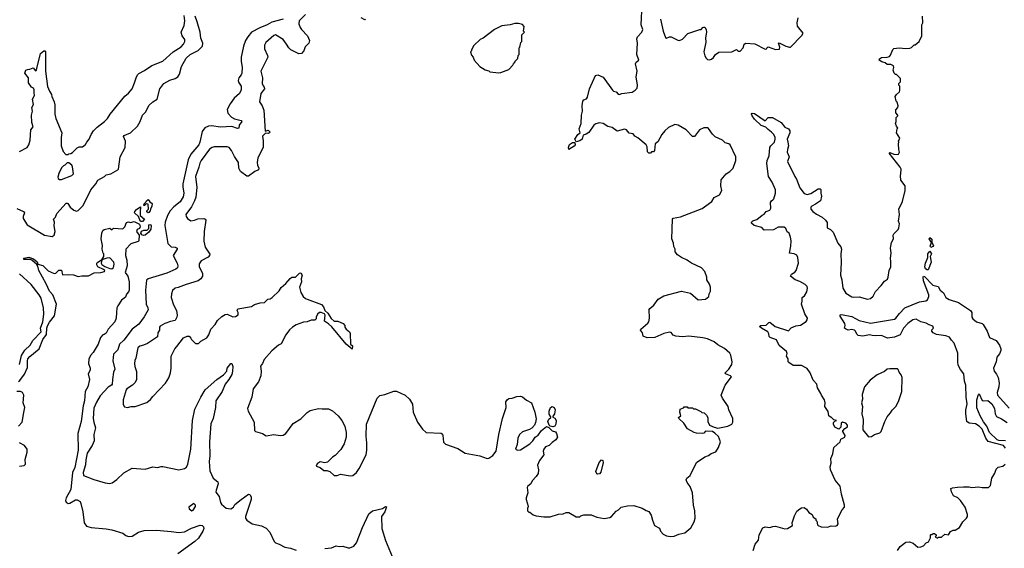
# Model space of a CAD drawing. Extents: x 2086813 to 2278017, y 548126 to 753336.
# Tile 275 of 461: x 2188166 to 2198743, y 656652 to 662329. Entities that reach past the tile are written whole.
import ezdxf

# ---------------------------------------------------------------- set-up
doc = ezdxf.new("R2010")
doc.units = 0

msp = doc.modelspace()

# ---------------------------------------------------------------- linework, layer by layer
at = {"layer": '0CON10XD'}
for points in [[(2193795, 657718), (2193788, 657695), (2193798, 657655), (2193749, 657595), (2193729, 657545), (2193741, 657495), (2193734, 657455), (2193716, 657424), (2193673, 657377), (2193656, 657344), (2193625, 657318), (2193619, 657305), (2193626, 657246), (2193607, 657195), (2193607, 657177), (2193630, 657105), (2193630, 657095), (2193620, 657085), (2193620, 657055), (2193635, 657040), (2193645, 657040), (2193683, 657013), (2193715, 657002), (2193795, 656990), (2193865, 656990), (2193955, 657020), (2194005, 657022), (2194035, 657038), (2194065, 657038), (2194145, 656990), (2194185, 656990), (2194195, 657000), (2194225, 657010), (2194305, 657012), (2194365, 656988), (2194445, 656972), (2194506, 656984), (2194525, 656992), (2194575, 657052), (2194600, 657065), (2194628, 657092), (2194695, 657107), (2194765, 657110), (2194854, 657084), (2194895, 657058), (2194925, 657047), (2194948, 657008), (2194964, 656955), (2194987, 656897), (2195038, 656868), (2195051, 656835), (2195077, 656805), (2195115, 656784), (2195158, 656778), (2195195, 656781), (2195248, 656802), (2195312, 656818), (2195377, 656873), (2195412, 656935), (2195421, 656975), (2195419, 657055), (2195404, 657115), (2195393, 657247), (2195370, 657315), (2195335, 657358), (2195324, 657386), (2195332, 657405), (2195370, 657435), (2195437, 657573), (2195526, 657634), (2195565, 657648), (2195595, 657670), (2195643, 657687), (2195672, 657735), (2195693, 657795), (2195674, 657854), (2195635, 657890), (2195608, 657905), (2195535, 657910), (2195515, 657890), (2195496, 657884), (2195435, 657888), (2195410, 657895), (2195340, 657935), (2195302, 657995), (2195247, 658045), (2195244, 658056), (2195270, 658075), (2195258, 658115), (2195260, 658145), (2195298, 658162), (2195305, 658170), (2195335, 658170), (2195345, 658160), (2195395, 658160), (2195405, 658150), (2195425, 658148), (2195482, 658122), (2195495, 658110), (2195520, 658105), (2195545, 658080), (2195558, 658055), (2195560, 658015), (2195578, 657975), (2195625, 657951), (2195665, 657942), (2195775, 657963), (2195816, 657984), (2195827, 658007), (2195827, 658045), (2195785, 658140), (2195777, 658175), (2195717, 658265), (2195703, 658295), (2195743, 658405), (2195812, 658495), (2195802, 658505), (2195750, 658525), (2195743, 658535), (2195784, 658576), (2195816, 658625), (2195820, 658655), (2195806, 658726), (2195796, 658746), (2195738, 658798), (2195666, 658836), (2195625, 658870), (2195555, 658902), (2195505, 658912), (2195355, 658929), (2195285, 658923), (2195215, 658930), (2195185, 658942), (2195165, 658968), (2195145, 658972), (2195085, 658957), (2194990, 658915), (2194905, 658912), (2194865, 658930), (2194857, 658965), (2194834, 658994), (2194837, 659005), (2194915, 659070), (2194924, 659085), (2194931, 659125), (2194929, 659215), (2194935, 659228), (2194978, 659262), (2195025, 659327), (2195085, 659363), (2195275, 659414), (2195371, 659391), (2195455, 659322), (2195535, 659328), (2195570, 659355), (2195572, 659385), (2195588, 659415), (2195588, 659455), (2195577, 659487), (2195548, 659535), (2195548, 659565), (2195528, 659625), (2195490, 659665), (2195383, 659713), (2195350, 659735), (2195335, 659748), (2195274, 659774), (2195232, 659805), (2195208, 659835), (2195206, 659866), (2195194, 659894), (2195189, 659929), (2195173, 659975), (2195178, 660185), (2195185, 660198), (2195265, 660211), (2195498, 660302), (2195603, 660375), (2195625, 660420), (2195685, 660448), (2195710, 660495), (2195699, 660545), (2195702, 660608), (2195757, 660673), (2195795, 660699), (2195829, 660735), (2195861, 660815), (2195859, 660855), (2195799, 660985), (2195785, 660996), (2195746, 661006), (2195715, 661036), (2195639, 661069), (2195609, 661099), (2195565, 661160), (2195555, 661166), (2195516, 661166), (2195470, 661145), (2195416, 661074), (2195395, 661073), (2195325, 661147), (2195240, 661195), (2195205, 661202), (2195135, 661170), (2195096, 661134), (2195064, 661095), (2195023, 661017), (2194992, 660995), (2194986, 660924), (2194975, 660910), (2194955, 660908), (2194944, 660896), (2194926, 660894), (2194910, 660910), (2194906, 660965), (2194896, 660986), (2194805, 661060), (2194775, 661078), (2194755, 661102), (2194715, 661110), (2194685, 661146), (2194665, 661153), (2194585, 661132), (2194532, 661172), (2194485, 661180), (2194435, 661213), (2194395, 661220), (2194355, 661210), (2194334, 661196), (2194281, 661119), (2194250, 661100), (2194220, 661090), (2194207, 661045), (2194182, 661028), (2194145, 661018), (2194131, 661045), (2194163, 661097), (2194186, 661115), (2194178, 661155), (2194196, 661215), (2194201, 661305), (2194212, 661348), (2194208, 661402), (2194217, 661453), (2194225, 661468), (2194255, 661478), (2194267, 661495), (2194288, 661585), (2194351, 661729), (2194375, 661738), (2194435, 661712), (2194535, 661572), (2194545, 661562), (2194575, 661554), (2194595, 661530), (2194605, 661527), (2194635, 661536), (2194745, 661551), (2194779, 661571), (2194798, 661592), (2194802, 661625), (2194789, 661715), (2194799, 661775), (2194782, 661855), (2194788, 661872), (2194816, 661895), (2194794, 661955), (2194802, 662075), (2194794, 662124), (2194804, 662145), (2194848, 662195), (2194861, 662225), (2194844, 662275), (2194854, 662495)], [(2188135, 660300), (2188208, 660268), (2188217, 660255), (2188203, 660215), (2188204, 660195), (2188247, 660127), (2188433, 660013), (2188515, 659999), (2188537, 660013), (2188547, 660055), (2188535, 660115), (2188540, 660155), (2188530, 660185), (2188551, 660209), (2188565, 660248), (2188665, 660358), (2188675, 660360), (2188682, 660355), (2188708, 660315), (2188746, 660285), (2188775, 660273), (2188795, 660279), (2188848, 660335), (2188929, 660501), (2188985, 660565), (2189006, 660604), (2189078, 660645), (2189095, 660662), (2189145, 660674), (2189219, 660715), (2189226, 660725), (2189246, 660855), (2189300, 660955), (2189301, 661025), (2189282, 661075), (2189287, 661085), (2189315, 661096), (2189355, 661115), (2189431, 661185), (2189462, 661235), (2189484, 661305), (2189520, 661340), (2189554, 661406), (2189595, 661447), (2189643, 661477), (2189673, 661585), (2189715, 661642), (2189779, 661681), (2189835, 661699), (2189865, 661715), (2189882, 661745), (2189905, 661825), (2189955, 661916), (2189997, 661955), (2190082, 661998), (2190130, 662045), (2190135, 662075), (2190111, 662131), (2190106, 662195), (2190072, 662305), (2190050, 662365)], [(2188165, 660914), (2188245, 660956), (2188265, 660986), (2188279, 661035), (2188285, 661145), (2188311, 661179), (2188295, 661225), (2188293, 661305), (2188302, 661345), (2188298, 661385), (2188313, 661417), (2188303, 661475), (2188326, 661514), (2188320, 661545), (2188323, 661575), (2188315, 661592), (2188294, 661604), (2188262, 661652), (2188262, 661705), (2188223, 661755), (2188233, 661787), (2188250, 661795), (2188275, 661797), (2188312, 661812), (2188335, 661778), (2188345, 661788), (2188349, 661805), (2188391, 661965), (2188425, 661994), (2188435, 661994), (2188443, 661983), (2188445, 661775), (2188465, 661610), (2188485, 661560), (2188508, 661525), (2188510, 661505), (2188537, 661445), (2188543, 661415), (2188544, 661316), (2188556, 661266), (2188618, 661115), (2188610, 661065), (2188611, 660975), (2188633, 660913), (2188662, 660882), (2188685, 660880), (2188695, 660890), (2188717, 660893), (2188735, 660903), (2188785, 660953), (2188805, 660962), (2188840, 660965), (2188873, 660987), (2188886, 661014), (2188913, 661045), (2188934, 661095), (2188959, 661135), (2188998, 661175), (2189077, 661235), (2189111, 661269), (2189137, 661313), (2189294, 661506), (2189335, 661539), (2189374, 661585), (2189401, 661649), (2189416, 661704), (2189432, 661738), (2189445, 661752), (2189508, 661782), (2189584, 661836), (2189705, 661882), (2189816, 661985), (2189901, 662039), (2189924, 662065), (2189939, 662095), (2189940, 662115), (2189911, 662155), (2189901, 662195), (2189934, 662265), (2189939, 662315), (2189933, 662375)], [(2191237, 662383), (2191169, 662315), (2191163, 662285), (2191180, 662245), (2191193, 662223), (2191259, 662155), (2191278, 662105), (2191273, 662075), (2191234, 662036), (2191218, 661995), (2191195, 661967), (2191165, 661961), (2191080, 662005), (2191056, 662026), (2191034, 662065), (2190995, 662116), (2190915, 662167), (2190895, 662158), (2190811, 662085), (2190796, 662055), (2190796, 662015), (2190829, 661945), (2190832, 661925), (2190757, 661777), (2190774, 661704), (2190772, 661645), (2190780, 661620), (2190794, 661604), (2190796, 661585), (2190758, 661535), (2190743, 661445), (2190772, 661402), (2190788, 661358), (2190803, 661133), (2190835, 661142), (2190852, 661125), (2190848, 661112), (2190838, 661105), (2190805, 661110), (2190775, 661078), (2190782, 661028), (2190780, 660955), (2190726, 660844), (2190716, 660795), (2190720, 660765), (2190736, 660735), (2190732, 660718), (2190691, 660699), (2190625, 660650), (2190605, 660650), (2190538, 660698), (2190521, 660735), (2190516, 660795), (2190475, 660858), (2190443, 660925), (2190416, 660956), (2190395, 660963), (2190255, 660962), (2190235, 660957), (2190205, 660937), (2190114, 660815), (2190101, 660789), (2190091, 660745), (2190053, 660645), (2190068, 660525), (2190057, 660423), (2190045, 660385), (2190010, 660320), (2189952, 660235), (2189953, 660215), (2189967, 660195), (2190005, 660170), (2190045, 660176), (2190080, 660190), (2190144, 660194), (2190158, 660188), (2190164, 660175), (2190146, 660055), (2190145, 659950), (2190159, 659885), (2190208, 659812), (2190206, 659795), (2190192, 659778), (2190115, 659738), (2190093, 659707), (2190094, 659675), (2190130, 659605), (2190131, 659575), (2190112, 659545), (2190085, 659525), (2189955, 659485), (2189869, 659451), (2189835, 659446), (2189808, 659422), (2189796, 659385), (2189794, 659345), (2189819, 659265), (2189850, 659205), (2189858, 659155), (2189855, 659135), (2189835, 659100), (2189785, 659089), (2189727, 659065), (2189675, 659036), (2189669, 659025), (2189667, 658993), (2189650, 658965), (2189646, 658924), (2189538, 658852), (2189497, 658833), (2189456, 658824), (2189435, 658803), (2189413, 658695), (2189402, 658668), (2189400, 658635), (2189402, 658605), (2189422, 658552), (2189421, 658465), (2189405, 658434), (2189379, 658405), (2189317, 658365), (2189310, 658355), (2189276, 658245), (2189279, 658195), (2189292, 658172), (2189325, 658163), (2189365, 658173), (2189406, 658174), (2189531, 658219), (2189570, 658250), (2189595, 658283), (2189734, 658426), (2189768, 658482), (2189786, 658535), (2189792, 658585), (2189793, 658715), (2189832, 658795), (2189855, 658818), (2189927, 658913), (2189965, 658930), (2189985, 658930), (2190005, 658910), (2190010, 658895), (2190055, 658850), (2190088, 658852), (2190112, 658878), (2190175, 658912), (2190197, 658945), (2190221, 659005), (2190266, 659055), (2190292, 659098), (2190338, 659142), (2190375, 659163), (2190395, 659167), (2190455, 659137), (2190485, 659143), (2190512, 659158), (2190512, 659185), (2190502, 659205), (2190510, 659225), (2190655, 659250), (2190690, 659270), (2190751, 659289), (2190795, 659290), (2190832, 659328), (2190855, 659331), (2190878, 659345), (2190953, 659417), (2190976, 659454), (2191026, 659494), (2191071, 659549), (2191088, 659562), (2191130, 659565), (2191173, 659607), (2191185, 659610), (2191200, 659585), (2191191, 659545), (2191192, 659515), (2191173, 659455), (2191185, 659400), (2191210, 659355), (2191235, 659334), (2191254, 659326), (2191409, 659269), (2191431, 659245), (2191444, 659204), (2191476, 659176), (2191511, 659121), (2191545, 659090), (2191585, 659090), (2191640, 659065), (2191660, 659045), (2191660, 659025), (2191672, 659005), (2191710, 658975), (2191717, 658957), (2191720, 658845), (2191740, 658825), (2191738, 658792), (2191675, 658843), (2191519, 659029), (2191485, 659062), (2191441, 659091), (2191448, 659155), (2191439, 659169), (2191405, 659184), (2191386, 659184), (2191364, 659165), (2191350, 659135), (2191352, 659118), (2191337, 659103), (2191298, 659102), (2191256, 659084), (2191215, 659080), (2191135, 659051), (2191095, 659025), (2191063, 658997), (2191026, 658945), (2190975, 658848), (2190945, 658834), (2190875, 658774), (2190791, 658679), (2190773, 658637), (2190752, 658608), (2190761, 658555), (2190756, 658505), (2190730, 658440), (2190674, 658365), (2190661, 658275), (2190614, 658155), (2190621, 658125), (2190686, 658005), (2190687, 657917), (2190698, 657905), (2190775, 657883), (2190815, 657860), (2190895, 657873), (2190965, 657863), (2190995, 657867), (2191024, 657886), (2191105, 657992), (2191185, 658042), (2191255, 658110), (2191285, 658130), (2191375, 658152), (2191415, 658148), (2191485, 658150), (2191525, 658128), (2191588, 658075), (2191628, 658025), (2191658, 657962), (2191672, 657895), (2191672, 657845), (2191653, 657775), (2191616, 657714), (2191555, 657648), (2191525, 657632), (2191474, 657576), (2191445, 657569), (2191395, 657582), (2191361, 657559), (2191350, 657535), (2191395, 657520), (2191435, 657488), (2191465, 657487), (2191496, 657476), (2191545, 657432), (2191575, 657432), (2191612, 657448), (2191715, 657429), (2191745, 657433), (2191783, 657465), (2191812, 657508), (2191888, 657655), (2191897, 657705), (2191897, 657785), (2191887, 657855), (2191890, 657985), (2192006, 658264), (2192035, 658293), (2192090, 658305), (2192185, 658338), (2192215, 658338), (2192308, 658295), (2192354, 658255), (2192385, 658198), (2192394, 658115), (2192440, 658005), (2192495, 657932), (2192534, 657894), (2192695, 657887), (2192707, 657877), (2192713, 657863), (2192720, 657790), (2192741, 657771), (2192872, 657725), (2192952, 657672), (2193108, 657645), (2193187, 657617), (2193205, 657620), (2193250, 657650), (2193283, 657695), (2193313, 657875), (2193353, 658047), (2193393, 658165), (2193387, 658225), (2193402, 658248), (2193421, 658259), (2193457, 658263), (2193505, 658282), (2193545, 658286), (2193569, 658279), (2193612, 658242), (2193663, 658213), (2193700, 658115), (2193713, 658043), (2193707, 658003), (2193695, 657976), (2193667, 657943), (2193642, 657928), (2193567, 657903), (2193537, 657873), (2193516, 657835), (2193511, 657765), (2193492, 657715), (2193515, 657704), (2193545, 657709), (2193647, 657775), (2193679, 657805), (2193705, 657845), (2193734, 657866), (2193772, 657918), (2193825, 657959), (2193849, 657949), (2193885, 657912), (2193921, 657901), (2193932, 657885), (2193943, 657845), (2193925, 657815), (2193885, 657788), (2193853, 657757), (2193815, 657741), (2193795, 657718)], [(2196601, 659171), (2196563, 659275), (2196572, 659305), (2196572, 659345), (2196597, 659365), (2196623, 659405), (2196630, 659445), (2196624, 659465), (2196604, 659484), (2196545, 659518), (2196496, 659536), (2196447, 659575), (2196456, 659595), (2196492, 659618), (2196508, 659635), (2196534, 659715), (2196526, 659775), (2196515, 659800), (2196486, 659816), (2196435, 659820), (2196450, 659895), (2196452, 659955), (2196446, 659995), (2196431, 660035), (2196412, 660052), (2196395, 660088), (2196379, 660099), (2196315, 660099), (2196265, 660072), (2196165, 660070), (2196138, 660098), (2196055, 660120), (2196029, 660145), (2196029, 660155), (2196042, 660168), (2196085, 660184), (2196141, 660229), (2196165, 660240), (2196185, 660270), (2196226, 660284), (2196234, 660306), (2196231, 660365), (2196242, 660385), (2196257, 660393), (2196266, 660404), (2196286, 660465), (2196287, 660503), (2196250, 660585), (2196211, 660645), (2196191, 660785), (2196197, 660815), (2196219, 660865), (2196225, 660955), (2196235, 660975), (2196273, 661015), (2196282, 661045), (2196281, 661065), (2196266, 661095), (2196242, 661122), (2196205, 661148), (2196183, 661173), (2196133, 661193), (2196061, 661261), (2196034, 661295), (2196026, 661315), (2196035, 661326), (2196061, 661321), (2196175, 661243), (2196205, 661278), (2196253, 661277), (2196347, 661225), (2196385, 661173), (2196425, 661157), (2196440, 661135), (2196440, 661115), (2196412, 661045), (2196419, 661015), (2196426, 660975), (2196414, 660935), (2196412, 660905), (2196431, 660855), (2196416, 660805), (2196492, 660645), (2196512, 660615), (2196545, 660524), (2196595, 660464), (2196625, 660453), (2196665, 660464), (2196745, 660511), (2196765, 660512), (2196774, 660504), (2196774, 660465), (2196781, 660435), (2196767, 660385), (2196714, 660346), (2196674, 660325), (2196666, 660315), (2196666, 660295), (2196685, 660270), (2196725, 660240), (2196785, 660209), (2196822, 660175), (2196840, 660150), (2196842, 660095), (2196875, 660077), (2196905, 660047), (2196955, 659928), (2196988, 659888), (2196996, 659866), (2196988, 659815), (2196990, 659720), (2196984, 659585), (2196998, 659535), (2197007, 659447), (2197041, 659391), (2197105, 659352), (2197125, 659348), (2197185, 659351), (2197275, 659328), (2197305, 659333), (2197335, 659358), (2197360, 659410), (2197420, 659475), (2197455, 659522), (2197487, 659543), (2197496, 659564), (2197508, 659635), (2197524, 659676), (2197526, 659735), (2197520, 659765), (2197529, 659825), (2197520, 659875), (2197523, 659895), (2197533, 659935), (2197552, 659975), (2197550, 660015), (2197555, 660030), (2197602, 660075), (2197612, 660095), (2197617, 660135), (2197608, 660165), (2197618, 660235), (2197611, 660295), (2197648, 660375), (2197678, 660495), (2197677, 660545), (2197630, 660605), (2197627, 660653), (2197633, 660677), (2197634, 660725), (2197626, 660745), (2197507, 660895), (2197515, 660903), (2197555, 660886), (2197595, 660880), (2197608, 660885), (2197617, 660905), (2197610, 660935), (2197608, 660995), (2197612, 661015), (2197608, 661025), (2197620, 661055), (2197584, 661114), (2197593, 661157), (2197600, 661165), (2197584, 661184), (2197576, 661215), (2197582, 661235), (2197583, 661277), (2197600, 661295), (2197600, 661305), (2197578, 661328), (2197578, 661362), (2197600, 661385), (2197602, 661405), (2197592, 661442), (2197580, 661455), (2197572, 661505), (2197584, 661526), (2197616, 661554), (2197622, 661568), (2197620, 661615), (2197610, 661625), (2197610, 661645), (2197627, 661663), (2197628, 661698), (2197585, 661740), (2197575, 661740), (2197560, 661755), (2197550, 661785), (2197558, 661815), (2197552, 661835), (2197525, 661848), (2197485, 661848), (2197462, 661865), (2197428, 661875), (2197398, 661895), (2197402, 661908), (2197425, 661924), (2197485, 661927), (2197510, 661935), (2197522, 661948), (2197545, 662010), (2197555, 662018), (2197615, 662028), (2197685, 662020), (2197727, 662023), (2197745, 662030), (2197775, 662060), (2197785, 662060), (2197830, 662095), (2197858, 662155), (2197858, 662275), (2197868, 662295), (2197864, 662366)], [(2190995, 662336), (2190875, 662303), (2190825, 662274), (2190745, 662243), (2190657, 662195), (2190616, 662144), (2190593, 662105), (2190571, 662045), (2190545, 661925), (2190544, 661884), (2190557, 661815), (2190554, 661755), (2190547, 661735), (2190520, 661705), (2190512, 661675), (2190515, 661658), (2190547, 661615), (2190546, 661575), (2190527, 661535), (2190470, 661485), (2190426, 661424), (2190395, 661365), (2190401, 661325), (2190441, 661281), (2190474, 661264), (2190547, 661245), (2190551, 661235), (2190525, 661195), (2190521, 661165), (2190505, 661160), (2190445, 661180), (2190325, 661175), (2190225, 661189), (2190195, 661185), (2190155, 661166), (2190125, 661128), (2190103, 661013)], [(2191881, 662335), (2191875, 662327), (2191835, 662349)], [(2193315, 661758), (2193335, 661762), (2193420, 661795), (2193465, 661840), (2193470, 661855), (2193490, 661875), (2193490, 661885), (2193517, 661913), (2193520, 661945), (2193530, 661955), (2193530, 662025), (2193540, 662035), (2193550, 662085), (2193560, 662095), (2193560, 662165), (2193590, 662195), (2193580, 662205), (2193587, 662257), (2193567, 662277), (2193525, 662288), (2193485, 662288), (2193435, 662272), (2193345, 662262), (2193265, 662222), (2193145, 662132), (2193112, 662115), (2193045, 662050), (2193020, 662005), (2193020, 661995), (2193010, 661985), (2193018, 661948), (2193037, 661927), (2193050, 661895), (2193110, 661825), (2193165, 661790), (2193205, 661780), (2193215, 661770), (2193315, 661758)], [(2195051, 662335), (2195080, 662205), (2195105, 662138), (2195115, 662130), (2195145, 662143), (2195165, 662144), (2195235, 662109), (2195255, 662106), (2195285, 662121), (2195345, 662181), (2195472, 662222), (2195486, 662224), (2195504, 662246), (2195515, 662250), (2195525, 662248), (2195540, 662225), (2195543, 662195), (2195533, 662135), (2195536, 662086), (2195514, 661985), (2195525, 661940), (2195540, 661915), (2195555, 661902), (2195575, 661898), (2195598, 661905), (2195618, 661922), (2195640, 661955), (2195675, 661979), (2195815, 661982), (2195865, 662008), (2195885, 661992), (2195905, 661992), (2195938, 662025), (2195948, 662065), (2195967, 662077), (2196065, 662068), (2196176, 662014), (2196190, 662015), (2196195, 662030), (2196205, 662038), (2196285, 662007), (2196327, 662013), (2196332, 662035), (2196318, 662075), (2196325, 662082), (2196395, 662044), (2196435, 662032), (2196446, 662034), (2196570, 662160), (2196583, 662185), (2196521, 662261), (2196517, 662295), (2196529, 662349)], [(2190103, 661013), (2190089, 660985), (2190004, 660886), (2189975, 660825), (2189918, 660565), (2189917, 660535), (2189930, 660465), (2189922, 660425), (2189889, 660371), (2189821, 660319), (2189783, 660275), (2189753, 660225), (2189729, 660155), (2189727, 660117), (2189758, 659925), (2189795, 659891), (2189835, 659887), (2189859, 659875), (2189858, 659865), (2189816, 659795), (2189857, 659715), (2189864, 659685), (2189861, 659665), (2189845, 659649), (2189745, 659608), (2189545, 659546), (2189528, 659532), (2189517, 659425), (2189526, 659275), (2189543, 659235), (2189545, 659212), (2189502, 659138), (2189445, 659059), (2189374, 659005), (2189285, 658888), (2189240, 658845), (2189219, 658785), (2189175, 658735), (2189168, 658665), (2189187, 658575), (2189175, 658545), (2189162, 658465), (2189160, 658415), (2189154, 658405), (2189115, 658384), (2189031, 658289), (2188990, 658220), (2188964, 658156), (2188956, 658046), (2188961, 658005), (2188982, 657945), (2188964, 657875), (2188965, 657805), (2188943, 657755), (2188890, 657675), (2188875, 657602), (2188872, 657548), (2188848, 657465), (2188850, 657435), (2188961, 657391), (2189086, 657354), (2189135, 657348), (2189160, 657355), (2189210, 657390), (2189285, 657462), (2189375, 657513), (2189513, 657503), (2189595, 657527), (2189645, 657521), (2189685, 657532), (2189705, 657530), (2189875, 657493), (2189935, 657508), (2189958, 657522), (2189972, 657555), (2190005, 657718), (2190022, 658025), (2190048, 658145), (2190111, 658275), (2190158, 658352), (2190284, 658465), (2190356, 658515), (2190390, 658555), (2190396, 658585), (2190435, 658638), (2190445, 658638), (2190456, 658606), (2190451, 658555), (2190445, 658520), (2190412, 658465), (2190374, 658415), (2190340, 658335), (2190273, 658235), (2190269, 658165), (2190246, 658045), (2190221, 657989), (2190205, 657795), (2190208, 657645), (2190200, 657585), (2190207, 657485), (2190244, 657405), (2190295, 657365), (2190298, 657345), (2190275, 657275), (2190274, 657255), (2190308, 657208), (2190323, 657145), (2190335, 657125), (2190385, 657083), (2190435, 657077), (2190464, 657095), (2190476, 657124), (2190547, 657175), (2190625, 657232), (2190640, 657230), (2190654, 657205), (2190654, 657175), (2190592, 656995), (2190591, 656975), (2190605, 656953), (2190665, 656916), (2190765, 656893), (2190815, 656869), (2190854, 656825), (2190899, 656725), (2190915, 656709), (2190955, 656697), (2191015, 656664), (2191076, 656654), (2191135, 656632)], [(2194065, 660933), (2194061, 660955), (2194073, 660987), (2194105, 661009), (2194130, 661010), (2194132, 660985), (2194121, 660969), (2194065, 660933)], [(2188615, 660614), (2188725, 660656), (2188745, 660672), (2188735, 660750), (2188725, 660768), (2188695, 660790), (2188675, 660790), (2188650, 660765), (2188635, 660760), (2188615, 660738), (2188585, 660678), (2188577, 660637), (2188580, 660625), (2188595, 660614), (2188615, 660614)], [(2189545, 660254), (2189533, 660265), (2189533, 660275), (2189550, 660295), (2189547, 660347), (2189525, 660350), (2189507, 660333), (2189500, 660335), (2189505, 660350), (2189522, 660368), (2189528, 660385), (2189545, 660398), (2189563, 660373), (2189588, 660355), (2189587, 660325), (2189570, 660295), (2189568, 660275), (2189555, 660258), (2189545, 660254)], [(2189485, 660163), (2189463, 660163), (2189444, 660214), (2189400, 660255), (2189402, 660268), (2189421, 660289), (2189445, 660310), (2189465, 660318), (2189459, 660265), (2189462, 660225), (2189508, 660185), (2189485, 660163)], [(2188155, 658445), (2188166, 658454), (2188217, 658523), (2188251, 658595), (2188249, 658665), (2188255, 658685), (2188275, 658712), (2188376, 658795), (2188415, 658894), (2188453, 658947), (2188457, 659015), (2188465, 659042), (2188485, 659080), (2188541, 659149), (2188561, 659275), (2188521, 659375), (2188488, 659412), (2188452, 659492), (2188372, 659635), (2188362, 659682), (2188350, 659700), (2188297, 659747), (2188283, 659753), (2188215, 659754), (2188208, 659765), (2188212, 659768), (2188265, 659780), (2188315, 659762), (2188355, 659730), (2188362, 659702), (2188415, 659690), (2188473, 659633), (2188535, 659602), (2188553, 659607), (2188585, 659638), (2188615, 659640), (2188625, 659590), (2188685, 659593), (2188745, 659588), (2188795, 659571), (2188835, 659578), (2188905, 659578), (2188965, 659609), (2189036, 659614), (2189078, 659625), (2189080, 659635), (2189068, 659645), (2189005, 659674), (2188994, 659695), (2188996, 659714), (2189004, 659726), (2189045, 659750), (2189050, 659745), (2189043, 659715), (2189050, 659700), (2189080, 659680), (2189135, 659658), (2189156, 659654), (2189173, 659667), (2189182, 659705), (2189176, 659724), (2189135, 659771), (2189101, 659769), (2189050, 659750), (2189070, 659785), (2189070, 659815), (2189063, 659823), (2189053, 659865), (2189057, 659905), (2189042, 659975), (2189047, 660035), (2189060, 660065), (2189075, 660077), (2189135, 660090), (2189155, 660072), (2189175, 660090), (2189275, 660082), (2189297, 660105), (2189315, 660150), (2189335, 660158), (2189355, 660152), (2189395, 660162), (2189453, 660133), (2189460, 660105), (2189453, 660087), (2189428, 660075), (2189420, 660055), (2189448, 660015), (2189446, 659955), (2189440, 659945), (2189359, 659921), (2189307, 659865), (2189304, 659795), (2189318, 659745), (2189319, 659685), (2189299, 659615), (2189326, 659575), (2189341, 659515), (2189341, 659425), (2189334, 659406), (2189315, 659382), (2189302, 659348), (2189260, 659315), (2189220, 659255), (2189211, 659235), (2189206, 659185), (2189201, 659125), (2189187, 659083), (2189116, 659005), (2189095, 658963), (2189075, 658948), (2189060, 658945), (2189034, 658916), (2189010, 658845), (2188956, 658755), (2188926, 658724), (2188908, 658682), (2188904, 658635), (2188924, 658585), (2188922, 658565), (2188902, 658525), (2188917, 658465), (2188899, 658385), (2188869, 658335), (2188864, 658235), (2188848, 658182), (2188828, 658015), (2188790, 657885), (2188795, 657705), (2188759, 657521), (2188735, 657465), (2188717, 657283), (2188666, 657195), (2188657, 657165), (2188665, 657148), (2188686, 657134), (2188705, 657136), (2188765, 657174), (2188785, 657172), (2188814, 657154), (2188824, 657134), (2188844, 657045), (2188859, 656925), (2188885, 656889), (2188935, 656874), (2189095, 656862), (2189155, 656850), (2189275, 656814), (2189305, 656788), (2189335, 656780), (2189375, 656783), (2189444, 656826), (2189505, 656842), (2189635, 656846), (2189792, 656832)], [(2189495, 660010), (2189477, 660017), (2189468, 660035), (2189474, 660056), (2189501, 660069), (2189535, 660070), (2189552, 660088), (2189552, 660125), (2189565, 660130), (2189575, 660127), (2189580, 660115), (2189575, 660080), (2189555, 660048), (2189515, 660013), (2189495, 660010)], [(2197955, 659884), (2197946, 659895), (2197960, 659935), (2197936, 659975), (2197945, 659990), (2197965, 659970), (2197966, 659935), (2197981, 659905), (2197975, 659894), (2197955, 659884)], [(2197915, 659641), (2197895, 659654), (2197888, 659675), (2197897, 659715), (2197922, 659775), (2197921, 659815), (2197945, 659843), (2197960, 659815), (2197947, 659785), (2197958, 659725), (2197925, 659642), (2197915, 659641)], [(2188163, 658625), (2188187, 658723), (2188221, 658779), (2188279, 658835), (2188308, 658882), (2188395, 658975), (2188391, 659015), (2188415, 659085), (2188424, 659165), (2188422, 659235), (2188397, 659337), (2188375, 659373), (2188288, 659485), (2188165, 659599)], [(2198755, 657729), (2198735, 657755), (2198570, 657800), (2198544, 657834), (2198505, 657930), (2198475, 657964), (2198435, 657990), (2198365, 657997), (2198340, 658015), (2198329, 658095), (2198330, 658135), (2198346, 658204), (2198335, 658275), (2198329, 658405), (2198317, 658447), (2198308, 658525), (2198272, 658572), (2198249, 658619), (2198243, 658655), (2198243, 658747), (2198206, 658855), (2198176, 658886), (2198155, 658919), (2198115, 658934), (2198015, 658949), (2197978, 658965), (2197963, 658985), (2197965, 658998), (2197982, 659015), (2197975, 659037), (2197935, 659050), (2197905, 659071), (2197845, 659085), (2197795, 659111), (2197761, 659105), (2197706, 659065), (2197660, 659015), (2197625, 658945), (2197565, 658919), (2197487, 658907), (2197425, 658939), (2197355, 658932), (2197325, 658938), (2197295, 658943), (2197225, 658930), (2197175, 658938), (2197160, 658950), (2197146, 658985), (2197135, 658993), (2197105, 659003), (2197065, 658996), (2197038, 659008), (2197027, 659017), (2197034, 659045), (2197031, 659065), (2196981, 659145), (2196981, 659159), (2196996, 659164), (2197105, 659142), (2197185, 659097), (2197305, 659070), (2197565, 659114), (2197577, 659123), (2197616, 659175), (2197675, 659233), (2197833, 659297), (2197901, 659309), (2197918, 659322), (2197934, 659355), (2197932, 659375), (2197877, 659523), (2197870, 659565), (2197875, 659573), (2197885, 659570), (2197975, 659479), (2198034, 659464), (2198054, 659425), (2198091, 659395), (2198115, 659344), (2198152, 659325), (2198253, 659293), (2198380, 659205), (2198394, 659185), (2198394, 659135), (2198404, 659115), (2198444, 659084), (2198506, 659066), (2198517, 659057), (2198559, 658985), (2198585, 658915), (2198655, 658883), (2198693, 658835), (2198707, 658795), (2198706, 658775), (2198690, 658740), (2198662, 658705), (2198657, 658655), (2198629, 658585), (2198635, 658555), (2198661, 658521), (2198678, 658485), (2198689, 658429), (2198684, 658385), (2198665, 658325), (2198670, 658295), (2198795, 658156)], [(2196045, 656630), (2196068, 656695), (2196102, 656738), (2196110, 656795), (2196150, 656870), (2196175, 656881), (2196226, 656874), (2196255, 656887), (2196285, 656891), (2196385, 656861), (2196415, 656864), (2196467, 656895), (2196466, 656925), (2196488, 657002), (2196515, 657050), (2196545, 657077), (2196565, 657086), (2196595, 657090), (2196618, 657072), (2196645, 657037), (2196680, 657015), (2196690, 656985), (2196718, 656968), (2196720, 656955), (2196730, 656945), (2196738, 656905), (2196745, 656898), (2196775, 656882), (2196845, 656880), (2196885, 656892), (2196925, 656888), (2196948, 656895), (2196958, 656915), (2196952, 656965), (2196958, 656982), (2197002, 657065), (2197027, 657095), (2197027, 657115), (2196994, 657234), (2196980, 657320), (2196925, 657382), (2196877, 657495), (2196871, 657525), (2196882, 657565), (2196878, 657615), (2196902, 657665), (2196912, 657735), (2196980, 657795), (2196987, 657823), (2197030, 657845), (2197032, 657865), (2197010, 657905), (2197010, 657915), (2197031, 657939), (2197060, 657955), (2197060, 657975), (2197040, 657995), (2197005, 658008), (2196990, 657995), (2196987, 657953), (2196967, 657933), (2196924, 657954), (2196908, 657985), (2196908, 658002), (2196922, 658018), (2196940, 658025), (2196912, 658032), (2196885, 658060), (2196875, 658060), (2196860, 658075), (2196852, 658122), (2196814, 658174), (2196820, 658215), (2196811, 658245), (2196780, 658295), (2196774, 658314), (2196738, 658375), (2196731, 658415), (2196689, 658459), (2196658, 658535), (2196624, 658584), (2196565, 658616), (2196475, 658616), (2196428, 658648), (2196422, 658655), (2196420, 658685), (2196404, 658715), (2196410, 658745), (2196404, 658764), (2196325, 658831), (2196295, 658891), (2196228, 658915), (2196218, 658925), (2196214, 658955), (2196202, 658975), (2196134, 659015), (2196114, 659035), (2196127, 659043), (2196185, 659047), (2196215, 659076), (2196225, 659079), (2196283, 659033), (2196425, 658988), (2196455, 659021), (2196505, 659041), (2196555, 659048), (2196615, 659087), (2196626, 659105), (2196628, 659125), (2196601, 659171)], [(2197285, 657850), (2197315, 657852), (2197350, 657875), (2197405, 657893), (2197422, 657908), (2197460, 658015), (2197486, 658064), (2197522, 658105), (2197538, 658135), (2197578, 658175), (2197605, 658230), (2197643, 658335), (2197646, 658485), (2197636, 658516), (2197613, 658545), (2197603, 658573), (2197595, 658578), (2197515, 658580), (2197486, 658574), (2197455, 658551), (2197378, 658515), (2197301, 658459), (2197243, 658385), (2197217, 658303), (2197220, 658255), (2197210, 658215), (2197219, 658175), (2197214, 658095), (2197226, 658035), (2197222, 657925), (2197285, 657850)], [(2188155, 657964), (2188192, 658008), (2188211, 658111), (2188220, 658165), (2188202, 658215), (2188210, 658295), (2188196, 658325), (2188175, 658337), (2188135, 658336)], [(2198756, 657806), (2198685, 657810), (2198665, 657816), (2198585, 657895), (2198555, 657965), (2198521, 658011), (2198485, 658075), (2198449, 658159), (2198449, 658245), (2198465, 658303), (2198475, 658310), (2198505, 658239), (2198515, 658235), (2198565, 658238), (2198608, 658205), (2198637, 658155), (2198645, 658095), (2198659, 658069), (2198713, 658043), (2198774, 658004)], [(2193895, 657958), (2193864, 657964), (2193853, 657975), (2193841, 658015), (2193850, 658040), (2193872, 658055), (2193873, 658065), (2193854, 658094), (2193855, 658125), (2193867, 658163), (2193885, 658175), (2193906, 658165), (2193918, 658138), (2193913, 658097), (2193890, 658065), (2193915, 658048), (2193928, 658025), (2193925, 657985), (2193915, 657964), (2193895, 657958)], [(2188165, 657534), (2188215, 657540), (2188227, 657555), (2188225, 657605), (2188248, 657685), (2188246, 657715), (2188219, 657755), (2188165, 657786)], [(2194375, 657447), (2194365, 657452), (2194357, 657475), (2194390, 657575), (2194415, 657603), (2194430, 657595), (2194433, 657575), (2194409, 657471), (2194395, 657450), (2194375, 657447)], [(2198273, 657165), (2198244, 657194), (2198198, 657215), (2198175, 657260), (2198170, 657295), (2198185, 657302), (2198240, 657310), (2198305, 657312), (2198365, 657312), (2198395, 657306), (2198465, 657311), (2198505, 657304), (2198574, 657306), (2198594, 657326), (2198610, 657405), (2198643, 657457), (2198657, 657503), (2198678, 657522), (2198727, 657533), (2198753, 657557)], [(2190015, 657054), (2190030, 657060), (2190055, 657100), (2190053, 657115), (2190035, 657132), (2189984, 657095), (2189987, 657075), (2190015, 657054)], [(2191445, 656648), (2191515, 656657), (2191565, 656679), (2191598, 656672), (2191636, 656674), (2191695, 656656), (2191712, 656658), (2191755, 656674), (2191785, 656711), (2191847, 656875), (2191918, 657022), (2191957, 657053), (2192065, 657079), (2192095, 657102), (2192105, 657098), (2192087, 657045), (2192052, 656995), (2192055, 656865), (2192097, 656737), (2192167, 656565)], [(2197595, 656630), (2197625, 656673), (2197684, 656716), (2197725, 656720), (2197766, 656706), (2197815, 656663), (2197845, 656667), (2197875, 656680), (2197905, 656712), (2197929, 656721), (2197952, 656765), (2197950, 656795), (2197955, 656800), (2197965, 656800), (2197978, 656812), (2197995, 656810), (2198010, 656795), (2198010, 656785), (2198000, 656775), (2198025, 656762), (2198038, 656772), (2198067, 656773), (2198105, 656802), (2198145, 656798), (2198167, 656833), (2198195, 656847), (2198215, 656848), (2198263, 656877), (2198297, 656935), (2198338, 656975), (2198348, 656995), (2198348, 657015), (2198324, 657094), (2198273, 657165)], [(2189792, 656832), (2189875, 656820), (2189935, 656828), (2190013, 656867), (2190105, 656900), (2190125, 656897), (2190142, 656882), (2190144, 656865), (2190133, 656837), (2190088, 656762), (2190046, 656724), (2189865, 656592)]]:
    msp.add_lwpolyline(points, dxfattribs=at)

doc.saveas('drawing.dxf')
